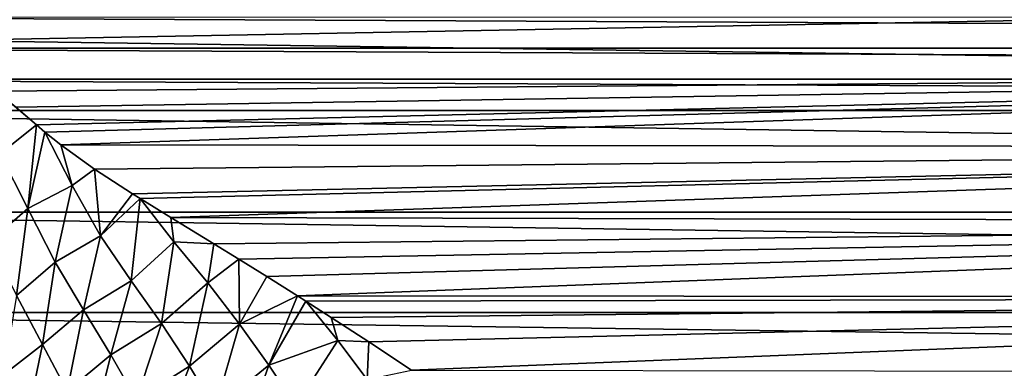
# Model space of a CAD drawing. Header units: metres. Extents: x -109 to 109, y -452 to 89.
# Tile 444 of 656: x -64 to -42, y -6 to 2. Entities that reach past the tile are written whole.
import ezdxf

# ---------------------------------------------------------------- set-up
doc = ezdxf.new("R2010")
doc.units = ezdxf.units.M
doc.layers.add('solid_K244270000C71_000', color=7, linetype='CONTINUOUS')

msp = doc.modelspace()

# ---------------------------------------------------------------- linework, layer by layer
at = {"layer": 'solid_K244270000C71_000'}
for points in [[(-15.286237, 2.500127, 14.790178), (-66.485153, 2.246219, 14.830863), (-65.862267, 1.560755, 14.91858)], [(-15.516911, 0.833793, 14.976809), (-15.286237, 2.500127, 14.790178), (-65.862267, 1.560755, 14.91858)], [(74.320084, 1.388073, -14.935637), (-74.320084, 1.388073, -14.935637), (-73.219543, 2.084876, -14.854403)], [(73.239342, 2.072355, -14.856155), (74.320084, 1.388073, -14.935637), (-73.219543, 2.084876, -14.854403)], [(-15.516911, 0.833793, 14.976809), (-65.862267, 1.560755, 14.91858), (-64.622742, 0.429729, 14.993843)], [(75.406387, 0.696714, -14.983811), (-75.406387, 0.696714, -14.983811), (-74.320084, 1.388073, -14.935637)], [(74.320084, 1.388073, -14.935637), (75.406387, 0.696714, -14.983811), (-74.320084, 1.388073, -14.935637)], [(76.5, 0, -15), (-76.5, 0, -15), (-75.406387, 0.696714, -14.983811)], [(75.406387, 0.696714, -14.983811), (76.5, 0, -15), (-75.406387, 0.696714, -14.983811)], [(-15.516911, 0.833793, 14.976809), (-64.622742, 0.429729, 14.993843), (-64.191582, 0.071402, 14.99983)], [(-15.516911, 0.833793, 14.976809), (-64.191582, 0.071402, 14.99983), (-63.736683, -0.319502, 14.996597)], [(-15.516911, 0.833793, 14.976809), (-63.736683, -0.319502, 14.996597), (-63.545044, -0.485064, 14.992155)], [(-15.516911, 0.833793, 14.976809), (-63.545044, -0.485064, 14.992155), (-63.188156, -0.770436, 14.980201)], [(-15.516867, -0.834426, 14.976773), (-15.516911, 0.833793, 14.976809), (-63.188156, -0.770436, 14.980201)], [(-64.622742, 0.429729, 14.993843), (-63.736683, -0.319502, 14.996597), (-64.191582, 0.071402, 14.99983)], [(-64.54351, -0.971956, 15.064816), (-63.736683, -0.319502, 14.996597), (-64.622742, 0.429729, 14.993843)], [(76.498215, -2.273717, -14.826673), (-76.498215, -2.273717, -14.826673), (-76.5, 0, -15)], [(76.5, 0, -15), (76.498215, -2.273717, -14.826673), (-76.5, 0, -15)], [(-63.925049, -2.190622, 15.072655), (-63.736683, -0.319502, 14.996597), (-64.54351, -0.971956, 15.064816)], [(-63.925049, -2.190622, 15.072655), (-63.545044, -0.485064, 14.992155), (-63.736683, -0.319502, 14.996597)], [(-63.925049, -2.190622, 15.072655), (-62.93927, -1.672342, 14.93837), (-63.545044, -0.485064, 14.992155)], [(-62.93927, -1.672342, 14.93837), (-63.188156, -0.770436, 14.980201), (-63.545044, -0.485064, 14.992155)], [(-15.516867, -0.834426, 14.976773), (-63.188156, -0.770436, 14.980201), (-62.438374, -1.312489, 14.942469)], [(-62.93927, -1.672342, 14.93837), (-62.438374, -1.312489, 14.942469), (-63.188156, -0.770436, 14.980201)], [(-15.516867, -0.834426, 14.976773), (-62.438374, -1.312489, 14.942469), (-61.595341, -1.861086, 14.884097)], [(-15.516867, -0.834426, 14.976773), (-61.595341, -1.861086, 14.884097), (-61.422371, -1.968692, 14.870247)], [(-15.516867, -0.834426, 14.976773), (-61.422371, -1.968692, 14.870247), (-60.734932, -2.391187, 14.808181)], [(-15.286122, -2.500675, 14.790086), (-15.516867, -0.834426, 14.976773), (-60.734932, -2.391187, 14.808181)], [(-64.77446, -2.921865, 15.392265), (-63.925049, -2.190622, 15.072655), (-64.54351, -0.971956, 15.064816)], [(-62.309486, -2.80095, 14.861896), (-62.438374, -1.312489, 14.942469), (-62.93927, -1.672342, 14.93837)], [(-62.309486, -2.80095, 14.861896), (-61.595341, -1.861086, 14.884097), (-62.438374, -1.312489, 14.942469)], [(-63.925049, -2.190622, 15.072655), (-63.315445, -3.384201, 15.062848), (-62.93927, -1.672342, 14.93837)], [(-63.315445, -3.384201, 15.062848), (-62.309486, -2.80095, 14.861896), (-62.93927, -1.672342, 14.93837)], [(-62.309486, -2.80095, 14.861896), (-61.422371, -1.968692, 14.870247), (-61.595341, -1.861086, 14.884097)], [(-61.619892, -3.800188, 14.753348), (-61.422371, -1.968692, 14.870247), (-62.309486, -2.80095, 14.861896)], [(-60.668133, -2.928978, 14.727387), (-61.422371, -1.968692, 14.870247), (-61.619892, -3.800188, 14.753348)], [(-60.668133, -2.928978, 14.727387), (-60.734932, -2.391187, 14.808181), (-61.422371, -1.968692, 14.870247)], [(-64.77446, -2.921865, 15.392265), (-64.17733, -4.12746, 15.445078), (-63.925049, -2.190622, 15.072655)], [(-64.17733, -4.12746, 15.445078), (-63.315445, -3.384201, 15.062848), (-63.925049, -2.190622, 15.072655)], [(76.5, -4.508398, -14.306444), (-76.5, -4.508398, -14.306444), (-76.498215, -2.273717, -14.826673)], [(76.498215, -2.273717, -14.826673), (76.5, -4.508398, -14.306444), (-76.498215, -2.273717, -14.826673)], [(-15.286122, -2.500675, 14.790086), (-60.734932, -2.391187, 14.808181), (-59.78046, -2.974365, 14.702147)], [(-60.668133, -2.928978, 14.727387), (-59.78046, -2.974365, 14.702147), (-60.734932, -2.391187, 14.808181)], [(-15.286122, -2.500675, 14.790086), (-59.78046, -2.974365, 14.702147), (-59.220104, -3.319751, 14.62803)], [(-15.286122, -2.500675, 14.790086), (-59.220104, -3.319751, 14.62803), (-58.598675, -3.706375, 14.534882)], [(-15.286122, -2.500675, 14.790086), (-58.598675, -3.706375, 14.534882), (-57.913559, -4.136818, 14.418278)], [(-14.808713, -4.17698, 14.406694), (-15.286122, -2.500675, 14.790086), (-57.913559, -4.136818, 14.418278)], [(-63.315445, -3.384201, 15.062848), (-62.68491, -4.452058, 15.010829), (-62.309486, -2.80095, 14.861896)], [(-62.68491, -4.452058, 15.010829), (-61.619892, -3.800188, 14.753348), (-62.309486, -2.80095, 14.861896)], [(-60.668133, -2.928978, 14.727387), (-61.619892, -3.800188, 14.753348), (-60.946369, -4.754025, 14.6102)], [(-59.911674, -3.844563, 14.554841), (-60.668133, -2.928978, 14.727387), (-60.946369, -4.754025, 14.6102)], [(-59.911674, -3.844563, 14.554841), (-59.78046, -2.974365, 14.702147), (-60.668133, -2.928978, 14.727387)], [(-59.911674, -3.844563, 14.554841), (-59.220104, -3.319751, 14.62803), (-59.78046, -2.974365, 14.702147)], [(-64.17733, -4.12746, 15.445078), (-63.597458, -5.224605, 15.454059), (-63.315445, -3.384201, 15.062848)], [(-63.597458, -5.224605, 15.454059), (-62.68491, -4.452058, 15.010829), (-63.315445, -3.384201, 15.062848)], [(-59.20454, -4.76595, 14.346376), (-59.220104, -3.319751, 14.62803), (-59.911674, -3.844563, 14.554841)], [(-59.20454, -4.76595, 14.346376), (-58.598675, -3.706375, 14.534882), (-59.220104, -3.319751, 14.62803)], [(-59.20454, -4.76595, 14.346376), (-57.913559, -4.136818, 14.418278), (-58.598675, -3.706375, 14.534882)], [(-62.68491, -4.452058, 15.010829), (-62.072586, -5.453941, 14.918095), (-61.619892, -3.800188, 14.753348)], [(-62.072586, -5.453941, 14.918095), (-60.946369, -4.754025, 14.6102), (-61.619892, -3.800188, 14.753348)], [(-59.911674, -3.844563, 14.554841), (-60.946369, -4.754025, 14.6102), (-60.321075, -5.709027, 14.435028)], [(-59.20454, -4.76595, 14.346376), (-59.911674, -3.844563, 14.554841), (-60.321075, -5.709027, 14.435028)], [(-64.471535, -5.89711, 16.093779), (-63.597458, -5.224605, 15.454059), (-64.17733, -4.12746, 15.445078)], [(-58.548031, -5.683372, 14.102698), (-57.913559, -4.136818, 14.418278), (-59.20454, -4.76595, 14.346376)], [(-58.548031, -5.683372, 14.102698), (-57.725708, -4.255566, 14.383677), (-57.913559, -4.136818, 14.418278)], [(-14.808713, -4.17698, 14.406694), (-57.913559, -4.136818, 14.418278), (-57.725708, -4.255566, 14.383677)], [(-57.011257, -5.135359, 14.103843), (-57.725708, -4.255566, 14.383677), (-58.548031, -5.683372, 14.102698)], [(-14.808713, -4.17698, 14.406694), (-57.725708, -4.255566, 14.383677), (-57.157505, -4.617939, 14.271462)], [(-57.011257, -5.135359, 14.103843), (-57.157505, -4.617939, 14.271462), (-57.725708, -4.255566, 14.383677)], [(-14.808713, -4.17698, 14.406694), (-57.157505, -4.617939, 14.271462), (-56.318077, -5.162752, 14.083536)], [(-14.808713, -4.17698, 14.406694), (-56.318077, -5.162752, 14.083536), (-55.366989, -5.797933, 13.83416)], [(-14.056731, -5.853661, 13.810672), (-14.808713, -4.17698, 14.406694), (-55.366989, -5.797933, 13.83416)], [(76.498215, -6.637587, -13.451485), (-76.498215, -6.637587, -13.451485), (-76.5, -4.508398, -14.306444)], [(76.5, -4.508398, -14.306444), (76.498215, -6.637587, -13.451485), (-76.5, -4.508398, -14.306444)], [(-63.597458, -5.224605, 15.454059), (-63.04678, -6.265228, 15.42184), (-62.68491, -4.452058, 15.010829)], [(-63.04678, -6.265228, 15.42184), (-62.072586, -5.453941, 14.918095), (-62.68491, -4.452058, 15.010829)], [(-62.072586, -5.453941, 14.918095), (-61.50528, -6.45334, 14.795677), (-60.946369, -4.754025, 14.6102)], [(-61.50528, -6.45334, 14.795677), (-60.321075, -5.709027, 14.435028), (-60.946369, -4.754025, 14.6102)], [(-59.20454, -4.76595, 14.346376), (-60.321075, -5.709027, 14.435028), (-59.745262, -6.655961, 14.227981)], [(-58.548031, -5.683372, 14.102698), (-59.20454, -4.76595, 14.346376), (-59.745262, -6.655961, 14.227981)], [(-57.011257, -5.135359, 14.103843), (-56.318077, -5.162752, 14.083536), (-57.157505, -4.617939, 14.271462)], [(-64.471535, -5.89711, 16.093779), (-63.967281, -6.974852, 16.135683), (-63.597458, -5.224605, 15.454059)], [(-63.967281, -6.974852, 16.135683), (-63.04678, -6.265228, 15.42184), (-63.597458, -5.224605, 15.454059)], [(-57.011257, -5.135359, 14.103843), (-58.548031, -5.683372, 14.102698), (-57.946518, -6.591858, 13.824211)], [(-56.360126, -6.00542, 13.787786), (-57.011257, -5.135359, 14.103843), (-57.946518, -6.591858, 13.824211)], [(-56.360126, -6.00542, 13.787786), (-56.318077, -5.162752, 14.083536), (-57.011257, -5.135359, 14.103843)], [(-56.360126, -6.00542, 13.787786), (-55.366989, -5.797933, 13.83416), (-56.318077, -5.162752, 14.083536)], [(-63.04678, -6.265228, 15.42184), (-62.536694, -7.302347, 15.362092), (-62.072586, -5.453941, 14.918095)], [(-62.536694, -7.302347, 15.362092), (-61.50528, -6.45334, 14.795677), (-62.072586, -5.453941, 14.918095)], [(-61.50528, -6.45334, 14.795677), (-60.984749, -7.443839, 14.643425), (-60.321075, -5.709027, 14.435028)], [(-60.984749, -7.443839, 14.643425), (-59.745262, -6.655961, 14.227981), (-60.321075, -5.709027, 14.435028)], [(-58.548031, -5.683372, 14.102698), (-59.745262, -6.655961, 14.227981), (-59.22221, -7.589661, 13.989594)], [(-57.946518, -6.591858, 13.824211), (-58.548031, -5.683372, 14.102698), (-59.22221, -7.589661, 13.989594)]]:
    msp.add_3dface(points, dxfattribs=at)

doc.saveas('drawing.dxf')
